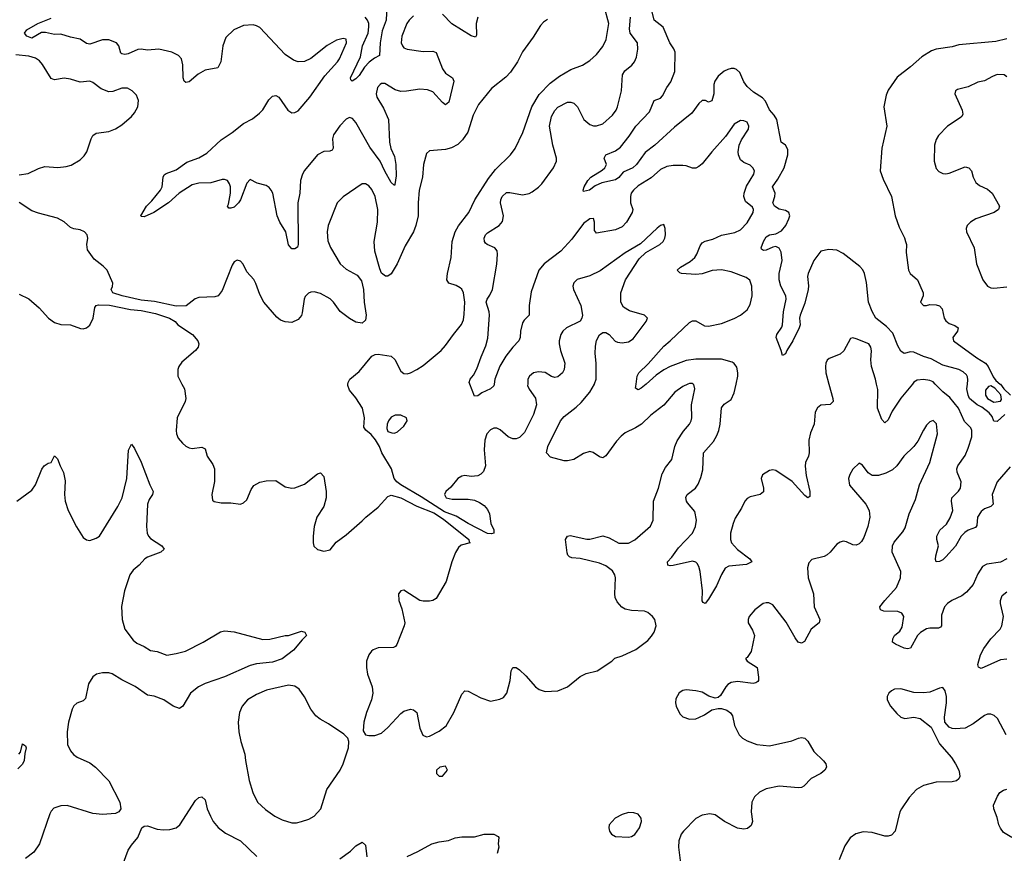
# Model space of a CAD drawing. Header units: inches. Extents: x 1834610 to 2027685, y 642842 to 774116.
# Tile 421 of 632: x 1991173 to 1997314, y 697071 to 702274. Entities that reach past the tile are written whole.
import ezdxf

# ---------------------------------------------------------------- set-up
doc = ezdxf.new("R2010")
doc.units = ezdxf.units.IN
doc.header["$MEASUREMENT"] = 0
doc.layers.add('B9699', color=7, linetype='Continuous')
doc.layers.add('B9790', color=7, linetype='Continuous')

msp = doc.modelspace()

# ---------------------------------------------------------------- linework, layer by layer
at = {"layer": 'B9699', "color": 5}
for points, elevation in [([(1992185.4, 700000), (1992200.3, 699970), (1992210.3, 699910), (1992206, 699890), (1992154.4, 699790), (1992148.2, 699710), (1992150.5, 699690), (1992162.3, 699662.3), (1992187.7, 699630), (1992210, 699613), (1992230, 699601.6), (1992250, 699597.6), (1992310, 699606), (1992330, 699596), (1992343.1, 699550), (1992378.6, 699498.6), (1992387.4, 699470), (1992387.3, 699392.7), (1992370.7, 699310), (1992376, 699276), (1992386.4, 699266.4), (1992430, 699258.8), (1992490, 699258.8), (1992550, 699251), (1992570, 699258), (1992590, 699278), (1992618, 699342), (1992633.8, 699366.2), (1992670, 699388), (1992710, 699395.8), (1992770, 699397.1), (1992830, 699359.1), (1992870, 699350.4), (1992890, 699352.4), (1992950, 699375.5), (1993030, 699438.8), (1993050, 699446), (1993070, 699422), (1993084.2, 699330), (1993085.7, 699290), (1993070, 699236), (1993027.2, 699170), (1993010.4, 699110), (1993003, 699050), (1993004, 699010), (1993008.3, 698988.3), (1993030, 698967.3), (1993070, 698957.3), (1993110, 698966), (1993147.6, 699012.4), (1993210, 699059.1), (1993310, 699145.5), (1993332.3, 699170), (1993410, 699232.4), (1993470, 699297.1), (1993490, 699305.7), (1993550, 699289.4), (1993650, 699237.3), (1993755.9, 699195.9), (1993815.8, 699155.8), (1993975.5, 699030), (1993976, 699016), (1993982, 699010), (1993926.2, 698993.8), (1993910, 698979), (1993890.4, 698949.6), (1993868.2, 698890), (1993832.5, 698767.5), (1993770, 698662), (1993750, 698649), (1993730, 698644), (1993690, 698644), (1993668, 698650), (1993570, 698713.2), (1993550, 698708.7), (1993536, 698690), (1993538.8, 698650), (1993556.4, 698596.4), (1993574.4, 698510), (1993572.2, 698490), (1993525.1, 698374.9), (1993516.9, 698363.1), (1993504.4, 698355.6), (1993410, 698353), (1993378.6, 698341.5), (1993367, 698333), (1993350.4, 698310), (1993336.4, 698270), (1993335.8, 698230), (1993343.1, 698190), (1993372.4, 698110), (1993375.8, 698070), (1993366.7, 698030), (1993335.8, 697950), (1993320.5, 697890), (1993315.3, 697835.3), (1993330, 697811.3), (1993350, 697806.8), (1993387.3, 697807.3), (1993430, 697822), (1993470, 697857.3), (1993550, 697944.9), (1993570, 697958), (1993610, 697970.6), (1993630, 697967.3), (1993650.4, 697950.4), (1993670, 697852), (1993688.1, 697808.1), (1993710, 697798.8), (1993730, 697802.8), (1993790, 697834), (1993832.3, 697867.7), (1993881.3, 697950), (1993930, 698064.7), (1993950, 698086), (1993970, 698084), (1994050, 698042.4), (1994110, 698021.6), (1994167.5, 698032.5), (1994190, 698044), (1994211.8, 698070), (1994233, 698150), (1994239.5, 698210), (1994250, 698231), (1994270, 698230.7), (1994290, 698215.5), (1994330, 698178.4), (1994390, 698110.4), (1994412.8, 698092.8), (1994450, 698081.3), (1994530, 698084.4), (1994589.3, 698110), (1994670, 698175.3), (1994706.9, 698193.1), (1994774, 698210), (1994866, 698270), (1994886, 698290), (1994930, 698304.7), (1995015.9, 698344.1), (1995090, 698399.1), (1995114.2, 698425.8), (1995130, 698451), (1995142.9, 698490), (1995134.5, 698530), (1995120.9, 698550), (1995090, 698574), (1995070, 698581.6), (1994990, 698587.1), (1994950, 698595.4), (1994928.2, 698608.2), (1994900.5, 698640.5), (1994888, 698668), (1994885.6, 698690), (1994889.8, 698790), (1994884.8, 698810), (1994870, 698834.8), (1994830, 698865.5), (1994790, 698882.2), (1994670, 698911), (1994616.1, 698916.1), (1994602.5, 698922.5), (1994592.7, 698932.7), (1994587.2, 698947.3), (1994577.6, 699030), (1994589.4, 699050), (1994605.7, 699054.3), (1994710, 699032.3), (1994730, 699032.3), (1994810, 699052.2), (1994850, 699040.7), (1994910, 699007.8), (1994970, 699006.5), (1995010, 699027.6), (1995107.1, 699112.9), (1995124.4, 699150), (1995127.4, 699270), (1995157.8, 699350), (1995180.1, 699439.9), (1995201, 699479), (1995240.4, 699530), (1995259.4, 699610), (1995273.9, 699646.1), (1995314.5, 699705.5), (1995351.4, 699748.6), (1995361.1, 699770), (1995365.7, 699790), (1995364.1, 699870), (1995384, 699970), (1995376.9, 699996.9), (1995373.7, 700000)], 260), ([(1994341.8, 700000), (1994341.5, 699990), (1994350, 699968), (1994391.2, 699911.2), (1994396.9, 699870), (1994377.3, 699810), (1994321.5, 699698.5), (1994290, 699666.6), (1994270, 699657.7), (1994250, 699657.7), (1994219.5, 699670), (1994170, 699715.1), (1994150, 699724.2), (1994130, 699724.7), (1994110, 699714.7), (1994087.6, 699690), (1994074.3, 699650), (1994070.3, 699590), (1994079.5, 699490), (1994066.3, 699453.7), (1994050, 699437), (1994030, 699426.6), (1993990, 699423.7), (1993950, 699429.2), (1993930, 699425.2), (1993906, 699410), (1993862.8, 699357.2), (1993832, 699330), (1993822, 699310), (1993834, 699290), (1993870, 699281), (1993970, 699281), (1994010, 699274.8), (1994041.4, 699261.4), (1994070, 699241), (1994090, 699218), (1994102.8, 699190), (1994110.8, 699130), (1994130.7, 699090), (1994130.4, 699069.6), (1994115.6, 699064.4), (1994090, 699067.3), (1993969.9, 699129.9), (1993894.7, 699174.7), (1993823.3, 699203.3), (1993677, 699297), (1993549.7, 699370), (1993524.7, 699390), (1993509.7, 699410), (1993492.3, 699470), (1993432.7, 699570), (1993417.2, 699610), (1993392.7, 699652.7), (1993365.1, 699685.1), (1993331.9, 699711.9), (1993319.3, 699730), (1993323.7, 699790), (1993312, 699850), (1993270, 699913.2), (1993230, 699961.2), (1993219.5, 699990), (1993220.8, 700000)], 260), ([(1994131.7, 700000), (1994130, 699989.3), (1994110.7, 699970), (1994055.6, 699944.4), (1994030, 699927.3), (1994010, 699925.2), (1993980, 700000)], 240), ([(1995341.5, 700000), (1995310, 699984.4), (1995258.9, 699950), (1995190, 699867.6), (1995110, 699805.3), (1995050.6, 699749.4), (1995014.1, 699725.9), (1994950, 699694.6), (1994924.7, 699675.3), (1994895.7, 699644.3), (1994830, 699551.5), (1994810, 699538.7), (1994790, 699544.7), (1994750, 699573.3), (1994730, 699578.7), (1994690, 699566.3), (1994630, 699529.7), (1994590, 699519.7), (1994570, 699521.3), (1994484, 699544), (1994459.3, 699570), (1994467.3, 699610), (1994546.9, 699770), (1994570, 699798), (1994644.9, 699855.1), (1994675.7, 699884.3), (1994728.4, 699950), (1994758.1, 700000)], 260), ([(1995079.7, 700000), (1995050, 699974), (1995030, 699964.5), (1995014, 699974), (1995017.8, 700000)], 240), ([(1996220.2, 700000), (1996244.6, 699910), (1996246.4, 699890), (1996228.7, 699871.3), (1996170, 699867.8), (1996148.3, 699851.7), (1996135.1, 699824.9), (1996129, 699750), (1996104.8, 699695.2), (1996094.9, 699650), (1996097.6, 699570), (1996094, 699550), (1996075.3, 699510), (1996071.7, 699488.3), (1996078.5, 699430), (1996100.9, 699330), (1996102, 699298), (1996090, 699289.6), (1996070, 699304.2), (1995991.9, 699391.9), (1995890, 699459.6), (1995870, 699463.6), (1995850, 699459.5), (1995806, 699434), (1995797.3, 699410), (1995812.4, 699350), (1995813.3, 699326.7), (1995791, 699310), (1995730, 699296.3), (1995710, 699285.1), (1995696.4, 699270), (1995674.8, 699225.2), (1995636.4, 699163.6), (1995622.3, 699130), (1995606.3, 699070), (1995606, 699030), (1995612.2, 699010), (1995650, 698967.2), (1995727.7, 698910), (1995740.7, 698890), (1995706, 698874), (1995595.6, 698864.4), (1995572.7, 698850), (1995550, 698812.3), (1995519.5, 698740.5), (1995470, 698657), (1995448, 698630), (1995436.5, 698636.5), (1995430, 698648), (1995431.2, 698710), (1995418, 698830), (1995410, 698862), (1995399.7, 698879.7), (1995390, 698889.3), (1995370, 698893.6), (1995250, 698866.9), (1995230, 698866.3), (1995215.3, 698870), (1995212.7, 698890), (1995240.9, 698919.1), (1995283.1, 698976.9), (1995369.7, 699070), (1995388.6, 699110), (1995394.2, 699150), (1995384.1, 699204.1), (1995338.2, 699258.2), (1995331.2, 699270), (1995328.6, 699291.4), (1995335.6, 699310), (1995387.6, 699350), (1995404.8, 699375.2), (1995422.4, 699417.6), (1995434.6, 699465.4), (1995439.2, 699570), (1995499.6, 699640.4), (1995521.6, 699678.4), (1995533.6, 699710), (1995542.2, 699750), (1995550, 699850.7), (1995566.6, 699873.4), (1995610, 699903.8), (1995630, 699944.9), (1995642, 700000)], 240), ([(1996740.8, 700000), (1996668, 699912), (1996615.9, 699830), (1996590, 699776.2), (1996570, 699758.4), (1996550, 699778.4), (1996523.7, 699850), (1996524.9, 699964.9), (1996517.2, 700000)], 240), ([(1997350, 699482.4), (1997270.2, 699390), (1997239.2, 699310), (1997244.9, 699250), (1997230, 699235.1), (1997190, 699221.4), (1997170, 699205.4), (1997147.6, 699170), (1997142, 699118), (1997135.6, 699104.4), (1997090, 699088.2), (1997067.2, 699072.8), (1997046, 699050), (1997010, 698988.7), (1996950, 698922), (1996930, 698902.4), (1996910, 698891.8), (1996889.7, 698889.7), (1996885.3, 698905.3), (1996887.1, 698927.1), (1996904.2, 698990), (1996894.3, 699030), (1996894, 699050), (1996911.7, 699088.3), (1996953.7, 699126.3), (1996976, 699164), (1996992.5, 699210), (1996985.6, 699270), (1996987.4, 699290), (1997029, 699331), (1997040.3, 699350), (1997044.5, 699390), (1997020.3, 699450), (1997018.2, 699470), (1997023.5, 699490), (1997070, 699553.7), (1997090, 699599.3), (1997111.3, 699670), (1997111.5, 699710), (1997106.2, 699726.2), (1997065.8, 699765.8), (1997029.3, 699850), (1996974.9, 699914.9), (1996930, 699952.2), (1996883.2, 700000)], 240), ([(1997318, 699810), (1997270, 699765.2), (1997250, 699769), (1997237.7, 699797.7), (1997220.4, 699820.4), (1997174.9, 699854.9), (1997144.2, 699870), (1997097.7, 699910), (1997088, 699930), (1997080.4, 699970), (1997084, 700000)], 220), ([(1997289, 700000), (1997290, 699999.1), (1997310.6, 699970), (1997353.4, 699930)], 220), ([(1997330.2, 698909.8), (1997291.1, 698888.9), (1997204.4, 698875.6), (1997178, 698862), (1997150, 698816), (1997119.5, 698750), (1997079.6, 698700.4), (1997050, 698677.3), (1996988, 698650), (1996960.4, 698630), (1996942, 698610), (1996922.9, 698557.1), (1996921.7, 698490), (1996917, 698483), (1996903.2, 698476.8), (1996850, 698476.4), (1996830, 698472.1), (1996792.2, 698450), (1996774, 698430), (1996730, 698351.6), (1996710, 698347.3), (1996690, 698352.6), (1996635.9, 698375.9), (1996617.2, 698390), (1996619.5, 698410), (1996629.5, 698430), (1996662.9, 698457.1), (1996677.5, 698482.5), (1996688.4, 698548.5), (1996675.1, 698570), (1996650, 698580.9), (1996562.7, 698582.7), (1996541.6, 698590), (1996538.5, 698610), (1996568.4, 698650), (1996642.7, 698730), (1996666.4, 698790), (1996669.8, 698830), (1996614.7, 698950), (1996616.4, 698990), (1996627.3, 699012.7), (1996682.4, 699077.6), (1996696.9, 699103.1), (1996720.9, 699190), (1996760.5, 699279.5), (1996786.2, 699370), (1996850, 699510.8), (1996896.9, 699690), (1996891.1, 699751.1), (1996870, 699772.3), (1996850, 699763.7), (1996830, 699742.7), (1996810, 699712.7), (1996775.8, 699644.2), (1996749.1, 699610.9), (1996686.7, 699550), (1996643.7, 699490), (1996616.3, 699463.7), (1996576, 699444), (1996530, 699428.4), (1996490, 699429.7), (1996465.2, 699445.2), (1996430, 699494), (1996410, 699505.2), (1996370, 699469.4), (1996350, 699435.1), (1996342.6, 699410), (1996349, 699369), (1996450.2, 699250.2), (1996471.8, 699210), (1996474.9, 699170), (1996462.3, 699110), (1996438.2, 699041.8), (1996423.7, 699016.3), (1996410, 699003), (1996390, 698995.4), (1996370, 698996.9), (1996330, 699016), (1996310, 699019.1), (1996290, 699014), (1996270, 698999.7), (1996229.3, 698950.7), (1996210, 698934.3), (1996190, 698923.5), (1996114.7, 698905.3), (1996094.9, 698885.1), (1996087.4, 698852.6), (1996090.3, 698790), (1996123.7, 698690), (1996128.9, 698610), (1996164.4, 698530), (1996160.5, 698510), (1996110.5, 698470), (1996067.5, 698392.5), (1996050, 698383.7), (1996029.4, 698390), (1996010, 698416), (1995954.4, 698514.4), (1995870, 698621.6), (1995846.2, 698633.8), (1995830, 698635.6), (1995810, 698629.6), (1995759.3, 698590), (1995724, 698550), (1995716.3, 698530), (1995716.3, 698510), (1995743.9, 698463.9), (1995756.4, 698430), (1995734.9, 698330), (1995710, 698292.7), (1995702, 698290), (1995702, 698282), (1995710.7, 698270), (1995772, 698230), (1995781.3, 698170), (1995780.5, 698150), (1995776.2, 698143.8), (1995764.7, 698135.3), (1995748.5, 698131.5), (1995650, 698142.9), (1995610, 698137), (1995590, 698125.2), (1995577.3, 698110), (1995544.5, 698055.5), (1995530, 698044), (1995510, 698039), (1995472.1, 698052.1), (1995430, 698076.2), (1995390, 698085.6), (1995330, 698091.3), (1995310, 698087.3), (1995286.1, 698073.9), (1995265.1, 698034.9), (1995263.8, 698010), (1995268.2, 697990), (1995290, 697942.8), (1995310, 697923), (1995350, 697908.2), (1995389.6, 697910.4), (1995410, 697918), (1995444.8, 697935.2), (1995490, 697966), (1995530, 697976), (1995550, 697976), (1995584.5, 697964.5), (1995607.5, 697947.5), (1995618.8, 697930), (1995630.6, 697870), (1995660.7, 697810), (1995680.7, 697790), (1995710, 697772.7), (1995770, 697750.4), (1995850, 697741.6), (1995990, 697773), (1996030.9, 697790.9), (1996050, 697794.8), (1996070, 697791), (1996090, 697771.3), (1996125.8, 697705.8), (1996187.7, 697647.7), (1996201, 697630), (1996206, 697610), (1996194.8, 697590), (1996170.8, 697570), (1996110, 697539.3), (1996064.7, 697490), (1996050, 697481.2), (1996030, 697479.3), (1995910, 697489.6), (1995830, 697473.3), (1995787.3, 697452.7), (1995756.7, 697423.3), (1995739.3, 697390), (1995734.9, 697330), (1995744, 697270), (1995735.2, 697244.8), (1995712.8, 697227.2), (1995690, 697222.7), (1995650, 697229.3), (1995570, 697269.5), (1995510, 697312.3), (1995477.5, 697317.5), (1995430, 697309.6), (1995390, 697289.5), (1995313, 697210), (1995299.3, 697190), (1995283.8, 697150), (1995281.6, 697110), (1995294.4, 697010)], 260), ([(1991155.3, 699270), (1991250, 699338), (1991272.7, 699370), (1991312.1, 699467.9), (1991325.2, 699490), (1991350, 699506), (1991368.7, 699511.3), (1991390, 699552), (1991410, 699534), (1991424.7, 699490), (1991447.1, 699447.1), (1991456.7, 699396.7), (1991453.4, 699310), (1991457.4, 699270), (1991476.5, 699210), (1991527.8, 699107.8), (1991570, 699042.8), (1991590, 699026.8), (1991610, 699024), (1991650, 699037.1), (1991670, 699050.5), (1991784.9, 699235.1), (1991812, 699290), (1991840.5, 699410), (1991852.5, 699587.5), (1991870, 699624.7), (1991890, 699598), (1991930, 699513.4), (1991984.9, 699370), (1992005.5, 699330), (1992002, 699310), (1991979.9, 699280.1), (1991970.4, 699250), (1991964.4, 699110), (1991968.5, 699070), (1991977.1, 699050), (1991990, 699035.5), (1992060.7, 698990), (1992074, 698970), (1992053.4, 698950), (1991970, 698919.8), (1991954.4, 698910), (1991918.7, 698870), (1991880.6, 698839.4), (1991860.9, 698810), (1991826.4, 698710), (1991808.6, 698611.4), (1991812.9, 698530), (1991829.5, 698469.5), (1991881, 698401), (1991903.2, 698383.2), (1991950, 698363.1), (1991990, 698336.1), (1992031.7, 698331.7), (1992090, 698308.4), (1992150, 698318), (1992206.5, 698333.5), (1992318, 698390), (1992426.7, 698453.3), (1992450, 698460.5), (1992510, 698454), (1992690, 698405.3), (1992732.7, 698407.3), (1992830, 698430.8), (1992849, 698431), (1992930, 698458), (1992951.1, 698451.1), (1992962, 698430), (1992935.3, 698404.7), (1992881.4, 698338.6), (1992810, 698284.2), (1992750, 698263.5), (1992650, 698254), (1992610, 698243.1), (1992450, 698172.3), (1992330, 698130.9), (1992289.3, 698110.7), (1992238.4, 698070), (1992190, 697989.3), (1992170, 697976), (1992130, 697989.5), (1992073.2, 698030), (1992011.6, 698051.6), (1991970, 698059.3), (1991893.1, 698113.1), (1991810, 698153.6), (1991750, 698191.9), (1991730, 698197.7), (1991690, 698197.3), (1991651.6, 698188.4), (1991630, 698173.6), (1991602.3, 698130), (1991582.7, 698037.3), (1991570, 698023.9), (1991530, 698008.7), (1991510, 697990.9), (1991500.2, 697970), (1991478.4, 697890), (1991468.6, 697830), (1991472.3, 697750), (1991490, 697710.4), (1991508.7, 697688.7), (1991531.9, 697671.9), (1991610, 697635.2), (1991646, 697610), (1991730, 697523), (1991798.4, 697390), (1991804, 697350), (1991791, 697330), (1991770, 697319.5), (1991690, 697312.8), (1991630, 697320.4), (1991470, 697369.7), (1991430, 697368.3), (1991386.8, 697353.2), (1991370, 697335.1), (1991361.8, 697318.2), (1991296.4, 697130), (1991260.7, 697079.3), (1991210, 697039.3)], 240), ([(1997330, 698282.3), (1997290, 698278.7), (1997170, 698225.1), (1997153.6, 698233.6), (1997149.8, 698249.8), (1997166, 698310), (1997186.2, 698350), (1997229.8, 698410), (1997288.7, 698470), (1997299.3, 698490), (1997309.8, 698550), (1997289.8, 698630), (1997289.7, 698650), (1997300.6, 698679.4), (1997330, 698703.1)], 260), ([(1997325.1, 697810), (1997272.5, 697912.5), (1997250.8, 697930.8), (1997230, 697938.9), (1997210, 697938.9), (1997190, 697931.3), (1997121.2, 697878.8), (1997070, 697851.8), (1997007.7, 697847.7), (1996989.6, 697849.6), (1996970, 697859.3), (1996943.7, 697890), (1996941.5, 697921.5), (1996953.5, 698010), (1996953.7, 698050), (1996946, 698086), (1996930, 698106), (1996910, 698102.9), (1996850, 698077.3), (1996810, 698072.1), (1996750, 698074.8), (1996670, 698097.4), (1996630, 698096.2), (1996610, 698086), (1996594, 698070), (1996582.8, 698050), (1996582.8, 698030), (1996604, 697990), (1996643.4, 697943.4), (1996670, 697922), (1996693.2, 697913.2), (1996750, 697920.5), (1996790, 697913.4), (1996858, 697858), (1996910, 697754.8), (1996984.9, 697670), (1997010.4, 697630.3), (1997030.3, 697590.3), (1997035.5, 697570), (1997036.3, 697550), (1997030, 697535.3), (1997015.2, 697524.8), (1996990, 697518), (1996890, 697514.7), (1996850, 697505.1), (1996810, 697494.7), (1996766, 697470), (1996721.1, 697418.9), (1996672.7, 697350), (1996663.8, 697330), (1996632.7, 697210), (1996610, 697184.5), (1996590, 697177.6), (1996570, 697177.6), (1996490, 697201.7), (1996434, 697206), (1996387.9, 697192.1), (1996352.7, 697167.3), (1996318.8, 697118.8), (1996284, 697030)], 280), ([(1991168.9, 697691.1), (1991178, 697702), (1991190, 697754), (1991210, 697742), (1991214, 697730), (1991204.7, 697695.3), (1991201, 697650), (1991190, 697628.7), (1991162, 697598)], 220), ([(1997360.9, 697170), (1997310, 697201.6), (1997290, 697229.3), (1997279.6, 697250), (1997270, 697295.3), (1997249.6, 697350), (1997247.7, 697372.3), (1997271.5, 697428.5), (1997286, 697450), (1997310, 697465.5), (1997330, 697472.2)], 280), ([(1991812.6, 696990), (1991850, 697090.8), (1991870, 697122.8), (1991909.2, 697170), (1991935.3, 697230), (1991950, 697241), (1991970, 697242.8), (1992030, 697222.8), (1992070, 697218.8), (1992110, 697221), (1992150, 697231), (1992171.7, 697248.3), (1992270, 697401), (1992290, 697418.8), (1992310, 697424.7), (1992330, 697404.7), (1992343, 697350), (1992362.9, 697302.9), (1992380.5, 697270), (1992411.6, 697231.6), (1992457.2, 697197.2), (1992550.4, 697150.3), (1992651.8, 697051.8)], 240), ([(1993590, 697052.2), (1993657.2, 697082.7), (1993744, 697130), (1993790, 697143.1), (1993847.9, 697152.1), (1993890, 697167.7), (1993930, 697174), (1994010, 697174.8), (1994070.9, 697190.9), (1994130, 697191.3), (1994156.9, 697176.9), (1994162, 697170), (1994158, 697130), (1994161, 697110), (1994150.7, 697070)], 240), ([(1993170, 697037.1), (1993236.1, 697083.9), (1993270, 697117.3), (1993310, 697141), (1993330, 697122), (1993339.3, 697050)], 240)]:
    msp.add_lwpolyline(points, dxfattribs=dict(at, elevation=elevation))
for points, elevation in [([(1997230, 699989.2), (1997214.8, 699985.2), (1997198, 699962), (1997197.3, 699930), (1997208.7, 699908.7), (1997250, 699887.3), (1997290, 699892), (1997297.2, 699902.8), (1997292, 699932), (1997255.1, 699975.1)], 220), ([(1993550, 699806), (1993515.1, 699804.9), (1993490, 699793.3), (1993472.7, 699770), (1993465.5, 699750), (1993462.5, 699722.5), (1993470, 699704.7), (1993494.4, 699694.4), (1993510, 699694), (1993530, 699700.7), (1993570, 699737.3), (1993589.4, 699770), (1993585.2, 699790)], 260), ([(1992850, 698120.8), (1992713.4, 698090), (1992650, 698063.5), (1992594.9, 698030), (1992561.1, 697990), (1992543.7, 697950), (1992535.8, 697890), (1992539.5, 697830), (1992552, 697770), (1992578, 697690), (1992581.1, 697650), (1992605.2, 697525.2), (1992627.6, 697450), (1992656.9, 697390), (1992705.5, 697345.5), (1992764.2, 697304.2), (1992810, 697279.7), (1992870, 697261), (1992899.3, 697260.7), (1992930, 697269.1), (1992975.8, 697284.2), (1993010, 697302.4), (1993051.6, 697350), (1993089.7, 697470), (1993171.3, 697590), (1993191.3, 697630), (1993224.5, 697730), (1993226, 697770), (1993219, 697790), (1993195.3, 697815.3), (1993100.1, 697880.1), (1993048.2, 697908.2), (1993021.3, 697930), (1992988.3, 697970), (1992948.8, 698048.8), (1992915.8, 698095.8), (1992890, 698114)], 260), ([(1993830, 697615.3), (1993794, 697610), (1993772, 697590), (1993772, 697570), (1993781, 697561), (1993790, 697552), (1993810, 697552), (1993842, 697590)], 260), ([(1994970, 697325.6), (1994930, 697314.7), (1994887.3, 697290), (1994850.8, 697250), (1994847.3, 697230), (1994851, 697210), (1994864.7, 697190), (1994890, 697177.3), (1994970, 697173), (1994990, 697176.3), (1995010, 697188), (1995039.3, 697230), (1995052, 697270), (1995049.3, 697290), (1995030, 697315.1), (1995003.6, 697323.6)], 260)]:
    msp.add_lwpolyline(points, close=True, dxfattribs=dict(at, elevation=elevation))
at = {"layer": 'B9790', "color": 5}
for points, elevation in [([(1993220.8, 700000), (1993222, 700010), (1993231.8, 700030), (1993290, 700078.4), (1993370, 700174.8), (1993390, 700184), (1993410, 700187.3), (1993490, 700174), (1993513.5, 700153.5), (1993550, 700080.4), (1993570, 700066.5), (1993590, 700064.2), (1993610, 700069.2), (1993649.6, 700090), (1993690, 700114.7), (1993803, 700210), (1993830, 700239.5), (1993878, 700310), (1993929.2, 700370.8), (1993940.4, 700399.6), (1993944.9, 700435.1), (1993948.8, 700510), (1993941.4, 700570), (1993931.7, 700591.7), (1993921.3, 700601.3), (1993895.1, 700615.1), (1993849.8, 700629.8), (1993837.7, 700650), (1993841.6, 700690), (1993864.8, 700790), (1993871.1, 700890), (1993889.4, 700950), (1993910, 700986.5), (1993975, 701070), (1994011.7, 701150), (1994096.7, 701283.3), (1994141, 701339), (1994234, 701430), (1994262.6, 701470), (1994311.8, 701570), (1994368, 701730), (1994414.2, 701805.8), (1994482, 701878), (1994539.5, 701920.5), (1994610, 701962), (1994682.7, 701990), (1994730, 702018.4), (1994770, 702057.1), (1994810, 702105.5), (1994830.9, 702150), (1994848.1, 702250), (1994820.6, 702350)], 260), ([(1993462.5, 702357.4), (1993459.2, 702270), (1993435, 702205), (1993421.2, 702130), (1993418, 702050), (1993386.2, 702033.8), (1993352.2, 702007.8), (1993323, 701977), (1993290, 701924.7), (1993270, 701903.6), (1993246, 701890), (1993238, 701898), (1993237.2, 701910), (1993298.8, 702041.2), (1993310.7, 702110), (1993346.8, 702190), (1993351.9, 702230), (1993349.9, 702249.8), (1993342.4, 702270), (1993328.5, 702288.5)], 220), ([(1994031.3, 702290), (1994021.1, 702250), (1994022.5, 702177.5), (1994015.3, 702164.7), (1993990, 702172.3), (1993868.1, 702248.1), (1993810, 702307.8)], 240), ([(1997084, 700000), (1997087.2, 700027.2), (1997085.1, 700045.1), (1997078, 700058), (1997056.9, 700076.9), (1997031, 700091), (1996930, 700118.2), (1996857.3, 700157.3), (1996810, 700171.6), (1996750, 700197.8), (1996730, 700200.9), (1996690, 700191.3), (1996670, 700205.1), (1996650, 700238.4), (1996618.2, 700318.2), (1996579.3, 700359.4), (1996512.1, 700410), (1996490, 700453), (1996466.4, 700510), (1996454.4, 700634.4), (1996443, 700690), (1996432.9, 700712.9), (1996414.1, 700734.1), (1996310, 700815.4), (1996270, 700835.1), (1996219.9, 700840.1), (1996170.6, 700829.4), (1996126, 700770), (1996090.3, 700689.7), (1996087, 700670), (1996092.7, 700612.7), (1996090.3, 700590), (1996070, 700503.7), (1996040.8, 700430), (1996037.8, 700410), (1996041.7, 700370), (1996035.3, 700350), (1995994.9, 700270), (1995958, 700210), (1995950, 700188), (1995930, 700178), (1995922.9, 700210), (1995892.3, 700290), (1995896, 700310), (1995926.2, 700353.8), (1995931.5, 700368.5), (1995936.9, 700450), (1995953.3, 700530), (1995951.3, 700550), (1995921.1, 700610), (1995909.8, 700650), (1995910.8, 700690), (1995928.2, 700770), (1995922, 700822), (1995910, 700846.9), (1995890, 700857.8), (1995870, 700854.8), (1995830, 700835.3), (1995813.1, 700833.1), (1995800.8, 700840.8), (1995796.9, 700850), (1995812.7, 700890), (1995830, 700918.5), (1995850, 700931.7), (1995890, 700937.4), (1995924.9, 700955.1), (1995951.2, 700988.8), (1995970.8, 701030), (1995975.8, 701050), (1995970.7, 701070.7), (1995950, 701082.2), (1995910, 701091.3), (1995880.9, 701110), (1995871.4, 701130), (1995884, 701170), (1995885.5, 701190), (1995868.9, 701230), (1995902.4, 701277.6), (1995941.1, 701350), (1995964.7, 701430), (1995964.4, 701464.4), (1995950, 701489.7), (1995923.5, 701510), (1995895, 701650), (1995878.2, 701678.2), (1995850, 701711.2), (1995824.8, 701764.8), (1995805.6, 701785.6), (1995750, 701821.6), (1995710, 701856.4), (1995690, 701886), (1995664, 701944), (1995643.5, 701963.5), (1995630, 701969.8), (1995610, 701969.8), (1995590, 701962.7), (1995567.8, 701952.2), (1995530, 701921.1), (1995507.9, 701890), (1995503.5, 701870), (1995503, 701810), (1995490, 701767.6), (1995470, 701759.7), (1995450, 701768.3), (1995430, 701769.7), (1995410, 701749.7), (1995366.3, 701690), (1995257.3, 701602.7), (1995134.4, 701490), (1995074.5, 701445.5), (1995020.7, 701370), (1994997.8, 701350), (1994938, 701322), (1994910, 701288.3), (1994890, 701274), (1994804.1, 701255.9), (1994762.7, 701237.3), (1994726.8, 701210), (1994690, 701202), (1994687, 701210), (1994694.5, 701230), (1994716, 701270), (1994736, 701290), (1994806.3, 701333.7), (1994822.4, 701350), (1994832.6, 701370), (1994819.5, 701410), (1994829.2, 701430), (1994890, 701456.1), (1994921.5, 701478.5), (1994974, 701546), (1995016.4, 701610), (1995101.9, 701698.1), (1995129.7, 701770), (1995170, 701784), (1995182.5, 701797.5), (1995208.5, 701850), (1995234.3, 701885.7), (1995259.8, 701950), (1995261.6, 702070), (1995252.6, 702092.6), (1995228.2, 702130), (1995186.8, 702226.8), (1995129.8, 702270), (1995115.7, 702330)], 220), ([(1994466.1, 702273.9), (1994440.9, 702259.1), (1994422.2, 702237.8), (1994376.3, 702163.7), (1994310, 702074), (1994277.3, 702010), (1994234.1, 701945.9), (1994204.6, 701915.4), (1994115.9, 701844.1), (1994035.6, 701744.4), (1994002.1, 701677.9), (1993968.3, 701571.6), (1993936.1, 701523.9), (1993905.1, 701494.9), (1993866.8, 701473.2), (1993830, 701463.1), (1993730, 701455.1), (1993710, 701438), (1993691.5, 701370), (1993686.2, 701290), (1993665.2, 701210), (1993658.2, 701130), (1993658.2, 701050), (1993644.3, 700990), (1993630.1, 700949.9), (1993576.9, 700863.1), (1993526.9, 700750), (1993490, 700687.6), (1993470, 700673.6), (1993454, 700674), (1993430, 700692.7), (1993418.5, 700718.5), (1993388.2, 700828.2), (1993384.9, 700890), (1993405.8, 701010), (1993407.4, 701090), (1993390.6, 701170), (1993370, 701214.3), (1993350, 701237.4), (1993330, 701249.7), (1993310, 701249.7), (1993191.7, 701168.3), (1993154.3, 701130), (1993096.5, 700990), (1993090.2, 700950), (1993094.5, 700894.5), (1993111, 700851), (1993173.1, 700750), (1993210, 700716.5), (1993278.6, 700678.6), (1993304.5, 700644.5), (1993317.8, 700590), (1993322, 700510), (1993334.6, 700430), (1993330, 700399), (1993310, 700380.7), (1993270, 700386.3), (1993230, 700408.3), (1993172.9, 700452.9), (1993130.6, 700510.6), (1993110, 700531), (1993050, 700565.7), (1993010, 700575.1), (1992990, 700574), (1992973.7, 700566.3), (1992954.4, 700545.6), (1992947.9, 700530), (1992936.1, 700443.9), (1992930, 700427.3), (1992910, 700403), (1992870, 700384.4), (1992828.6, 700388.6), (1992799.1, 700399.1), (1992776.8, 700416.8), (1992695.1, 700510), (1992670, 700559.3), (1992646.8, 700626.8), (1992632.9, 700652.9), (1992590, 700700.9), (1992567.6, 700747.6), (1992550, 700767), (1992530, 700772.7), (1992510, 700762.7), (1992498.2, 700741.8), (1992435.9, 700584.1), (1992410.4, 700550), (1992390, 700543.1), (1992290, 700539.5), (1992268.6, 700531.4), (1992211.4, 700488.6), (1992150, 700486.2), (1992014.5, 700514.5), (1991930, 700522.6), (1991813.2, 700550), (1991754, 700570), (1991744, 700590), (1991752.1, 700607.9), (1991754.5, 700630), (1991718.4, 700710), (1991694.6, 700734.6), (1991638.3, 700778.3), (1991596.9, 700836.9), (1991591.6, 700870), (1991598.7, 700910), (1991595.1, 700930), (1991577, 700950), (1991550, 700962), (1991510, 700968.2), (1991490, 700976.3), (1991450, 701012.8), (1991410, 701035.6), (1991290, 701066.4), (1991250, 701081.8), (1991170, 701132.1)], 260), ([(1993630, 702296.9), (1993603.1, 702270), (1993587.9, 702250), (1993555.8, 702170), (1993552.9, 702130), (1993561.1, 702110), (1993570, 702097.1), (1993590, 702088.9), (1993690, 702075.6), (1993750, 702076.5), (1993770, 702068), (1993810, 701966.7), (1993830, 701938.9), (1993872.2, 701910), (1993881.5, 701890), (1993850, 701758), (1993830, 701742.9), (1993810, 701757.4), (1993750, 701822.4), (1993716.4, 701836.4), (1993670, 701840.6), (1993586.6, 701826.6), (1993550, 701825.3), (1993515.7, 701835.7), (1993450, 701875.6), (1993430, 701876.2), (1993420.7, 701870), (1993404.4, 701850), (1993396.4, 701810), (1993400.4, 701790), (1993442, 701722), (1993472.9, 701650), (1993478.9, 701510), (1993488.8, 701470), (1993510, 701420.5), (1993518.6, 701370), (1993521.5, 701298.5), (1993513.9, 701246.1), (1993510, 701239.3), (1993490, 701257.6), (1993450, 701328.3), (1993421.9, 701390), (1993357.8, 701477.8), (1993270, 701631.3), (1993250, 701656.9), (1993230, 701662.3), (1993210, 701653.3), (1993170, 701610.8), (1993130, 701554.3), (1993125, 701530), (1993129, 701471), (1993121.3, 701458.7), (1993106.7, 701453.3), (1993070, 701451.5), (1993031.7, 701430), (1992950, 701332.6), (1992936.5, 701310), (1992925.7, 701270), (1992919.8, 701190), (1992908.4, 701130), (1992910.3, 700869.7), (1992905.2, 700854.8), (1992890, 700843.7), (1992870, 700844.5), (1992850, 700869.2), (1992833.1, 700950), (1992796.8, 701010), (1992779.8, 701050), (1992751.6, 701190), (1992741.7, 701210), (1992730, 701226), (1992710, 701238.3), (1992654.2, 701254.2), (1992610, 701277.2), (1992590, 701254), (1992550, 701149.3), (1992538.4, 701130), (1992510, 701104.5), (1992490, 701097.2), (1992478, 701098), (1992469.4, 701109.4), (1992476.6, 701123.4), (1992487.6, 701190), (1992487.7, 701230), (1992482.7, 701250), (1992469.8, 701269.8), (1992450, 701277.3), (1992436.2, 701276.2), (1992364.8, 701255.2), (1992290, 701252.7), (1992250, 701242.8), (1992168.7, 701191.3), (1992101.3, 701130), (1992010, 701069.7), (1991950, 701042.7), (1991930, 701046), (1991929.3, 701050), (1991964.5, 701110), (1991997.5, 701142.5), (1992051.3, 701210), (1992062, 701230), (1992067.8, 701290), (1992075.3, 701304.7), (1992086.9, 701313.1), (1992150, 701336.5), (1992216.4, 701383.6), (1992290, 701411.1), (1992340.2, 701439.8), (1992430, 701524.4), (1992498.4, 701570), (1992570, 701626.4), (1992625.8, 701654.2), (1992669.2, 701690), (1992690, 701710.8), (1992726.7, 701773.3), (1992750, 701796.3), (1992770, 701800.7), (1992790, 701790.8), (1992844.9, 701710), (1992870, 701692.2), (1992890, 701694.6), (1992910, 701704.9), (1992983.1, 701790), (1993075.8, 701924.2), (1993154.9, 702010), (1993167.5, 702030), (1993210.9, 702130), (1993210, 702151.6), (1993190, 702156.4), (1993150, 702145.8), (1993090, 702112.4), (1992990, 702031), (1992950, 702012.4), (1992910, 702009.7), (1992881.1, 702021.1), (1992830, 702056), (1992670, 702224.2), (1992650, 702236.1), (1992630, 702241.4), (1992570, 702236.8), (1992509, 702211), (1992458, 702162), (1992440.9, 702110), (1992427.8, 702010), (1992410, 701974), (1992330, 701959.4), (1992286.7, 701933.3), (1992230, 701885.4), (1992210, 701880.7), (1992199.5, 701890), (1992193.3, 701910), (1992191.6, 701991.6), (1992182.6, 702030), (1992163.6, 702050), (1992122.9, 702070), (1992042, 702090), (1991970, 702084.4), (1991930, 702089.8), (1991910, 702087.3), (1991850, 702060.3), (1991830, 702055.6), (1991810, 702059.7), (1991804.8, 702064.8), (1991792, 702110), (1991778, 702130), (1991730, 702148.8), (1991690, 702147.2), (1991610, 702121.4), (1991590, 702126), (1991550, 702151.3), (1991490, 702164.1), (1991430, 702183.2), (1991390, 702181), (1991333.8, 702193.8), (1991310, 702193.5), (1991250, 702159.3), (1991217.6, 702170), (1991203.6, 702190), (1991218, 702210), (1991285.6, 702250), (1991370, 702282.5)], 240), ([(1993980, 700000), (1993976, 700010), (1993982.7, 700030), (1994004, 700056), (1994024.7, 700095.2), (1994051.2, 700170), (1994081.6, 700238.4), (1994093.2, 700286.8), (1994102.9, 700430), (1994101.1, 700450), (1994082.7, 700510), (1994088.5, 700530), (1994105.5, 700554.5), (1994121.5, 700590), (1994148.4, 700748.5), (1994153.7, 700810), (1994150.8, 700830.8), (1994137, 700850), (1994089.7, 700869.7), (1994079.3, 700879.3), (1994073.3, 700890), (1994071.2, 700910), (1994078.3, 700930), (1994090, 700942.6), (1994162.9, 700990), (1994184.7, 701015.2), (1994191.1, 701050), (1994171.8, 701130), (1994173.8, 701150), (1994183.5, 701170), (1994210, 701195.2), (1994230, 701196), (1994310, 701180.2), (1994350, 701189), (1994370, 701199.6), (1994410, 701229.1), (1994430, 701250.2), (1994503.5, 701350), (1994520.4, 701390), (1994521, 701410), (1994497.7, 701490), (1994477.3, 701610), (1994490.5, 701670), (1994510, 701706.9), (1994530, 701727.6), (1994590, 701758.2), (1994610, 701759.6), (1994630, 701753.1), (1994652.8, 701730), (1994692.4, 701650), (1994730, 701619.5), (1994751.7, 701611.7), (1994770.4, 701610.4), (1994810, 701624), (1994870, 701676.9), (1994893.8, 701710), (1994901.4, 701730), (1994927.1, 701830), (1994933.1, 701930), (1994946.6, 701953.4), (1994991.3, 701990), (1995007.2, 702010), (1995020.6, 702039.4), (1995028, 702090), (1995026.2, 702130), (1994981, 702190), (1994976.9, 702216.9), (1994982.9, 702290)], 240), ([(1997330, 702153.6), (1997262.3, 702137.7), (1997030, 702115.8), (1996990, 702104), (1996890, 702088.9), (1996860.5, 702079.5), (1996799.1, 702040.9), (1996730, 701979.7), (1996645.7, 701914.3), (1996590, 701834), (1996576.7, 701803.3), (1996563.8, 701730), (1996582, 701610), (1996550.9, 701470.9), (1996541, 701330), (1996558.5, 701278.5), (1996610.6, 701170), (1996633.4, 701050), (1996658.5, 700978.5), (1996692.7, 700912.7), (1996699.1, 700890), (1996704, 700870), (1996701.4, 700821.4), (1996717.3, 700710), (1996726.8, 700690), (1996773.4, 700650), (1996807.7, 700570), (1996807.7, 700550), (1996790.8, 700510), (1996810, 700490.8), (1996830, 700490.6), (1996850, 700496.4), (1996890, 700494), (1996910, 700487.7), (1996927.7, 700470), (1996939.5, 700410), (1996950, 700394.9), (1996970, 700377.6), (1997005.2, 700365.2), (1997026, 700350), (1997022.8, 700330), (1996994, 700290), (1996997.3, 700270), (1997143.7, 700163.7), (1997197.6, 700130), (1997214.3, 700110), (1997244.4, 700044.4), (1997262.3, 700022.3), (1997289, 700000)], 220), ([(1991170, 701306.4), (1991225.8, 701314.2), (1991290, 701344.2), (1991330, 701356.5), (1991411.9, 701351.9), (1991462.8, 701357.2), (1991493.5, 701366.5), (1991550, 701398), (1991576.4, 701423.6), (1991591.1, 701448.9), (1991618.7, 701530), (1991630, 701550.6), (1991650, 701565.5), (1991730, 701575.5), (1991770, 701592.7), (1991810, 701617.6), (1991870, 701668.8), (1991890, 701692.7), (1991909.7, 701730), (1991914.3, 701770), (1991902.2, 701802.3), (1991874.5, 701830), (1991845.7, 701845.7), (1991810, 701845.4), (1991754, 701826), (1991730, 701823.1), (1991682.2, 701842.2), (1991630, 701882), (1991610, 701889.5), (1991550, 701883.5), (1991490, 701903.1), (1991450, 701909.7), (1991390, 701898.4), (1991370, 701907), (1991314.5, 701994.5), (1991296, 702016), (1991272.8, 702032.8), (1991230, 702045.7), (1991150, 702053.7)], 260), ([(1997330, 701917), (1997312.7, 701930), (1997270, 701931.1), (1997239.9, 701920.1), (1997190, 701892.8), (1997150, 701882.7), (1997090, 701854.5), (1997023, 701837), (1997010.8, 701829.2), (1997006.8, 701810), (1997052.4, 701710), (1997055.6, 701684.4), (1997050.5, 701670), (1997039.3, 701660.7), (1996960.4, 701610), (1996904.4, 701550), (1996890, 701525.2), (1996879.5, 701490), (1996877.4, 701390), (1996890, 701344.9), (1996906.3, 701326.3), (1996930, 701314.6), (1996950, 701311.6), (1996970, 701315.2), (1997070, 701355.3), (1997094, 701350), (1997110, 701330.8), (1997120.3, 701290), (1997137.4, 701257.4), (1997159.9, 701239.9), (1997210, 701215.8), (1997239.3, 701190), (1997284.9, 701110), (1997279.1, 701090), (1997250.8, 701070), (1997137.3, 701030), (1997103, 701010), (1997083, 700990), (1997075.5, 700970), (1997078, 700950), (1997127.2, 700850), (1997141.7, 700750), (1997179.5, 700650), (1997210, 700610.4), (1997230, 700600.3), (1997250, 700597.3), (1997330, 700607.2)], 240), ([(1995017.8, 700000), (1995025.1, 700050), (1995035.1, 700070), (1995094.1, 700125.9), (1995190, 700236), (1995231.3, 700270), (1995350, 700383.6), (1995370, 700393.4), (1995390, 700394), (1995444.1, 700364.1), (1995470, 700360.8), (1995550, 700377.7), (1995630.5, 700409.5), (1995669.6, 700430), (1995710, 700463.1), (1995730, 700495.5), (1995741.1, 700550), (1995739.4, 700610), (1995727.4, 700647.4), (1995704.9, 700664.9), (1995610, 700700.2), (1995550, 700712.5), (1995492.5, 700707.5), (1995430, 700688.3), (1995390, 700683.4), (1995302, 700690), (1995290, 700694.5), (1995274.5, 700710), (1995295.6, 700730), (1995354.9, 700765.1), (1995383.9, 700790), (1995397.6, 700810), (1995417.5, 700862.5), (1995430, 700881.1), (1995448.2, 700891.8), (1995495.5, 700904.4), (1995550, 700929.2), (1995633.6, 700946.4), (1995670, 700963.1), (1995710, 701006.4), (1995747, 701070), (1995749.4, 701090), (1995742.9, 701102.9), (1995699.5, 701139.5), (1995690.7, 701170.7), (1995691.5, 701190), (1995705.8, 701234.2), (1995752.3, 701310), (1995756, 701330), (1995746, 701350), (1995730, 701366), (1995690, 701382.9), (1995670, 701399.5), (1995655.8, 701430), (1995654, 701450), (1995661.3, 701490), (1995675.6, 701524.4), (1995718, 701590), (1995721.2, 701610), (1995710, 701633.2), (1995690, 701642.7), (1995670, 701645.2), (1995630, 701620.9), (1995576, 701544), (1995490.3, 701450), (1995430, 701373.3), (1995410, 701358), (1995390, 701347.8), (1995370, 701347.6), (1995330, 701361.3), (1995310, 701363.5), (1995250, 701364.4), (1995210, 701358.2), (1995170, 701337.8), (1995112.4, 701287.6), (1995030, 701237.4), (1995001.3, 701210), (1994988.1, 701190), (1994982, 701170), (1994983.2, 701130), (1994996.5, 701090), (1994992.3, 701070), (1994957.5, 701010), (1994930, 700981.1), (1994890, 700962.9), (1994770, 700941.6), (1994758, 700958), (1994758.7, 701010), (1994752.8, 701032.8), (1994730, 701031.5), (1994690, 701002.4), (1994616.1, 700903.9), (1994548.4, 700830), (1994444.3, 700750), (1994410.5, 700709.5), (1994363.8, 700576.2), (1994350.9, 700490.9), (1994350, 700428.7), (1994320.5, 700399.5), (1994310, 700382), (1994296.4, 700330), (1994294, 700290), (1994286.7, 700270), (1994249.4, 700230.6), (1994206, 700174), (1994167.8, 700112.2), (1994136.5, 700030), (1994131.7, 700000)], 240), ([(1994758.1, 700000), (1994758.8, 700001.2), (1994768.6, 700030), (1994769.8, 700050.2), (1994768.9, 700130), (1994762.5, 700190), (1994764.2, 700235.8), (1994770, 700271), (1994790, 700307.7), (1994810, 700320.5), (1994830, 700321.6), (1994850, 700308.2), (1994888.1, 700268.1), (1994901.3, 700261.3), (1994930, 700256.9), (1994970, 700262.7), (1994999, 700281), (1995080.7, 700390), (1995089.3, 700410), (1995069.6, 700429.7), (1994976.6, 700456.6), (1994939, 700479), (1994921.8, 700510), (1994921.8, 700570), (1994950.7, 700650), (1995038, 700782), (1995078.3, 700821.7), (1995165.2, 700870), (1995186.6, 700890), (1995197, 700910), (1995200.9, 700930), (1995199, 700970), (1995190, 700995.3), (1995170, 700989), (1995150, 700973.2), (1995046.1, 700873.9), (1994950, 700818), (1994794.2, 700705.8), (1994730, 700675.9), (1994650, 700653), (1994628.7, 700631.3), (1994623, 700610), (1994626.4, 700590), (1994672.6, 700490), (1994684, 700430), (1994680.3, 700410), (1994668.2, 700391.8), (1994583.1, 700350), (1994560.9, 700330), (1994547.9, 700310), (1994538, 700270), (1994538.2, 700250), (1994546.4, 700210), (1994572.8, 700130), (1994569, 700090), (1994558.9, 700070), (1994530, 700044.7), (1994510, 700041.3), (1994490, 700047.8), (1994451.4, 700071.4), (1994410, 700076.5), (1994377.3, 700070), (1994352.2, 700050), (1994342.8, 700030), (1994341.8, 700000)], 260), ([(1991170, 700560.3), (1991231.2, 700531.2), (1991295.3, 700475.3), (1991352.7, 700410), (1991390, 700383.1), (1991430, 700372.4), (1991490, 700370.4), (1991552.5, 700347.5), (1991570, 700344.9), (1991590, 700350.7), (1991610, 700367.3), (1991631.3, 700410), (1991642, 700478), (1991649.4, 700490), (1991665.2, 700494.8), (1991732.5, 700492.5), (1991864.9, 700464.9), (1991930, 700458.3), (1992019.6, 700439.6), (1992108, 700410), (1992142.8, 700390), (1992158.8, 700370), (1992250.6, 700310), (1992284, 700270), (1992290.7, 700250), (1992287.3, 700230), (1992270.7, 700210), (1992183.9, 700136.1), (1992165.5, 700110), (1992159.3, 700090), (1992160.4, 700050), (1992185.4, 700000)], 260), ([(1996517.2, 700000), (1996510.5, 700030.6), (1996485.6, 700110), (1996482.7, 700150), (1996486.5, 700206.5), (1996481.6, 700230), (1996469.3, 700250), (1996390, 700282.7), (1996370, 700289), (1996356, 700284), (1996313.8, 700206.2), (1996290, 700187), (1996221.3, 700158.7), (1996210, 700149), (1996201.6, 700130), (1996198.4, 700110), (1996201.3, 700070), (1996220.2, 700000)], 240), ([(1995642, 700000), (1995652.8, 700050), (1995653.1, 700070), (1995645.3, 700105.3), (1995629, 700129), (1995616.3, 700136.3), (1995550, 700154.9), (1995390, 700154.1), (1995330, 700147.4), (1995231, 700109), (1995191.6, 700088.4), (1995143.9, 700056.1), (1995079.7, 700000)], 240), ([(1995373.7, 700000), (1995370, 700003.7), (1995350, 700004.2), (1995341.5, 700000)], 260), ([(1996883.2, 700000), (1996870, 700013.5), (1996850, 700022.5), (1996810, 700028), (1996770, 700024.8), (1996750, 700011.1), (1996740.8, 700000)], 240)]:
    msp.add_lwpolyline(points, dxfattribs=dict(at, elevation=elevation))

doc.saveas('drawing.dxf')
